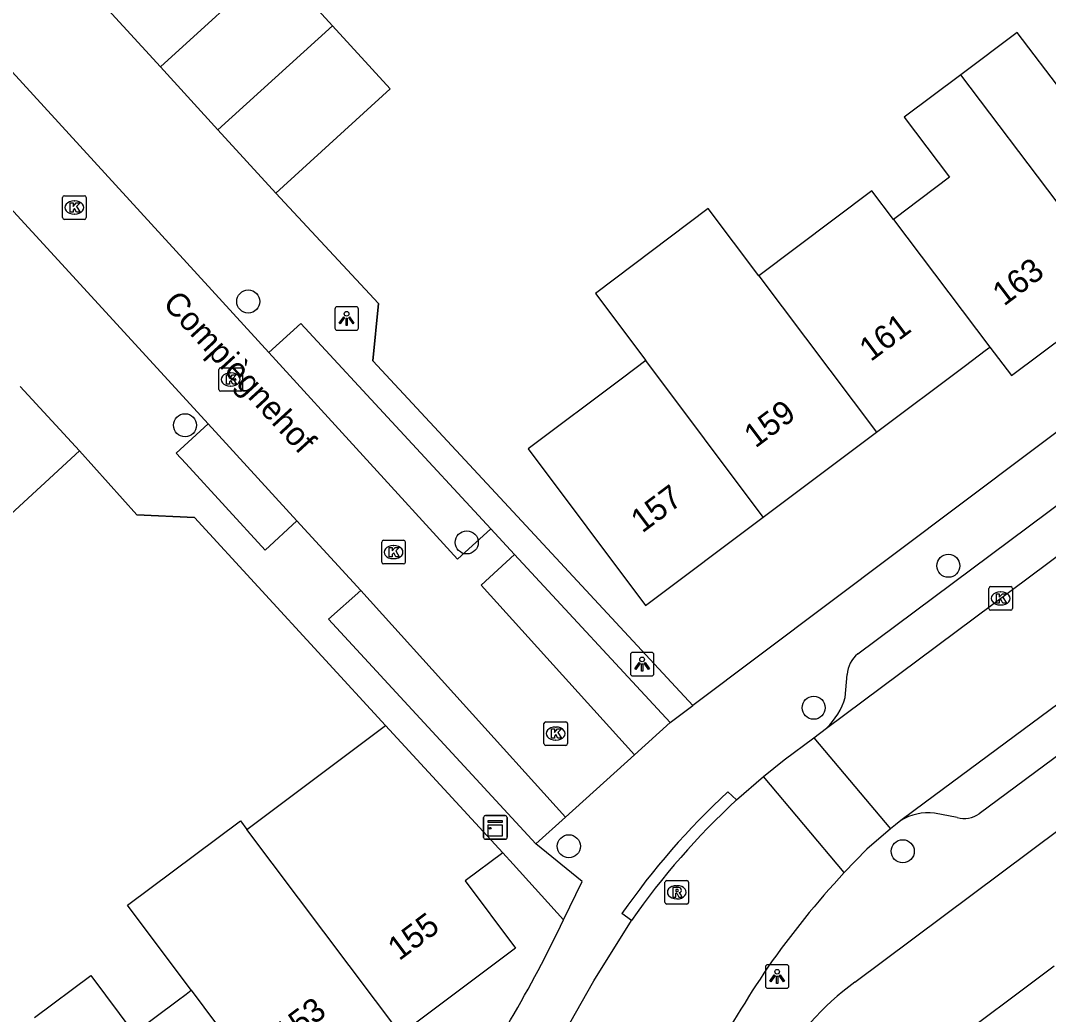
# Model space of a CAD drawing. Extents: x 158474 to 159560, y 388525 to 389605.
# Drawn here: x 159081.99 to 159125.61, y 388901.64 to 388943.81 of the extents above; entities that cross this region are included whole.
import ezdxf

# ---------------------------------------------------------------- set-up
doc = ezdxf.new("R2010")
doc.units = 0
for name, color, linetype in [('IMGEO_Boom', 7, 'Continuous'), ('IMGEO_Kast', 7, 'Continuous'), ('IMGEO_Kolk', 7, 'Continuous'), ('IMGEO_Lichtpunt', 7, 'Continuous'), ('IMGEO_Muur', 7, 'Continuous'), ('IMGEO_Openbare_ruimte_label', 7, 'Continuous'), ('IMGEO_Pand', 7, 'Continuous'), ('IMGEO_Pand_nummerreeks', 7, 'Continuous'), ('IMGEO_Rijbaan_lokaal_open', 7, 'Continuous'), ('IMGEO_Rioolput', 7, 'Continuous'), ('IMGEO_Voetpad_open', 7, 'Continuous')]:
    doc.layers.add(name, color=color, linetype=linetype)

msp = doc.modelspace()

# ---------------------------------------------------------------- linework, layer by layer
at = {"layer": 'IMGEO_Boom'}
for centre in [(159091.648, 388931.89), (159088.966, 388926.638), (159100.926, 388921.666), (159121.366, 388920.675), (159115.649, 388914.652), (159105.257, 388908.773), (159119.429, 388908.562)]:
    msp.add_circle(centre, 0.489, dxfattribs=at)
at = {"layer": 'IMGEO_Kast'}
for p, q in [((159101.639, 388909.147), (159101.639, 388909.988)), ((159101.639, 388909.988), (159101.639, 388909.147)), ((159101.714, 388910.072), (159102.555, 388910.072)), ((159102.555, 388910.072), (159101.714, 388910.072)), ((159102.639, 388909.997), (159102.639, 388909.156)), ((159102.639, 388909.156), (159102.639, 388909.997)), ((159102.564, 388909.072), (159101.723, 388909.072)), ((159101.723, 388909.072), (159102.564, 388909.072))]:
    msp.add_line(p, q, dxfattribs=at)
for points in [[(159101.834, 388909.862), (159102.434, 388909.862), (159102.434, 388909.777), (159101.834, 388909.777), (159101.834, 388909.862)], [(159101.834, 388909.687), (159102.434, 388909.687), (159102.434, 388909.198), (159101.834, 388909.198), (159101.834, 388909.687)]]:
    msp.add_lwpolyline(points, dxfattribs=at)
msp.add_circle((159101.918, 388909.536), 0.0377, dxfattribs=at)
for centre, start, end in [((159101.717, 388909.994), 92.4484, 184.2845), ((159101.717, 388909.994), 92.4484, 184.2845), ((159102.561, 388909.994), 2.4484, 94.2845), ((159102.561, 388909.994), 2.4484, 94.2845), ((159101.717, 388909.15), 182.4484, 274.2845), ((159101.717, 388909.15), 182.4484, 274.2845), ((159102.561, 388909.15), 272.4484, 4.2845), ((159102.561, 388909.15), 272.4484, 4.2845)]:
    msp.add_arc(centre, 0.0779, start, end, dxfattribs=at)
at = {"layer": 'IMGEO_Kolk'}
for p, q in [((159083.771, 388935.449), (159083.771, 388936.301)), ((159083.846, 388936.375), (159084.698, 388936.375)), ((159084.259, 388936.155), (159084.284, 388936.155)), ((159084.772, 388936.301), (159084.772, 388935.449)), ((159084.698, 388935.375), (159083.846, 388935.375)), ((159084.282, 388935.595), (159084.257, 388935.595)), ((159090.404, 388928.153), (159090.404, 388929.005)), ((159090.479, 388929.079), (159091.331, 388929.079)), ((159090.892, 388928.859), (159090.917, 388928.859)), ((159091.405, 388929.005), (159091.405, 388928.153)), ((159090.915, 388928.299), (159090.89, 388928.299)), ((159091.331, 388928.079), (159090.479, 388928.079)), ((159097.391, 388921.757), (159098.243, 388921.757)), ((159097.316, 388920.831), (159097.316, 388921.683)), ((159097.804, 388921.537), (159097.829, 388921.537)), ((159098.317, 388921.683), (159098.317, 388920.831)), ((159097.827, 388920.977), (159097.802, 388920.977)), ((159098.243, 388920.757), (159097.391, 388920.757)), ((159123.084, 388918.865), (159123.084, 388919.717)), ((159123.159, 388919.791), (159124.011, 388919.791)), ((159123.572, 388919.571), (159123.597, 388919.571)), ((159124.085, 388919.717), (159124.085, 388918.865)), ((159124.011, 388918.791), (159123.159, 388918.791)), ((159123.595, 388919.011), (159123.57, 388919.011)), ((159104.201, 388913.128), (159104.201, 388913.98)), ((159104.276, 388914.054), (159105.128, 388914.054)), ((159105.202, 388913.98), (159105.202, 388913.128)), ((159104.689, 388913.834), (159104.714, 388913.834)), ((159105.128, 388913.054), (159104.276, 388913.054)), ((159104.712, 388913.274), (159104.687, 388913.274))]:
    msp.add_line(p, q, dxfattribs=at)
for points in [[(159083.771, 388935.449), (159083.771, 388936.301)], [(159083.846, 388936.375), (159084.698, 388936.375)], [(159084.772, 388936.301), (159084.772, 388935.449)], [(159084.092, 388936.075), (159084.215, 388936.075), (159084.215, 388935.924), (159084.345, 388936.075), (159084.509, 388936.075), (159084.363, 388935.924), (159084.516, 388935.675), (159084.364, 388935.675), (159084.279, 388935.839), (159084.215, 388935.772), (159084.215, 388935.675), (159084.092, 388935.675), (159084.092, 388936.075)], [(159084.698, 388935.375), (159083.846, 388935.375)], [(159090.404, 388928.153), (159090.404, 388929.005)], [(159090.479, 388929.079), (159091.331, 388929.079)], [(159090.725, 388928.779), (159090.848, 388928.779), (159090.848, 388928.628), (159090.978, 388928.779), (159091.142, 388928.779), (159090.996, 388928.628), (159091.149, 388928.379), (159090.997, 388928.379), (159090.912, 388928.543), (159090.848, 388928.476), (159090.848, 388928.379), (159090.725, 388928.379), (159090.725, 388928.779)], [(159091.405, 388929.005), (159091.405, 388928.153)], [(159091.331, 388928.079), (159090.479, 388928.079)], [(159097.391, 388921.757), (159098.243, 388921.757)], [(159097.316, 388920.831), (159097.316, 388921.683)], [(159097.637, 388921.457), (159097.76, 388921.457), (159097.76, 388921.306), (159097.89, 388921.457), (159098.054, 388921.457), (159097.908, 388921.306), (159098.061, 388921.057), (159097.909, 388921.057), (159097.824, 388921.221), (159097.76, 388921.154), (159097.76, 388921.057), (159097.637, 388921.057), (159097.637, 388921.457)], [(159098.317, 388921.683), (159098.317, 388920.831)], [(159098.243, 388920.757), (159097.391, 388920.757)], [(159123.084, 388918.865), (159123.084, 388919.717)], [(159123.159, 388919.791), (159124.011, 388919.791)], [(159124.085, 388919.717), (159124.085, 388918.865)], [(159123.405, 388919.491), (159123.528, 388919.491), (159123.528, 388919.34), (159123.658, 388919.491), (159123.822, 388919.491), (159123.676, 388919.34), (159123.829, 388919.091), (159123.677, 388919.091), (159123.592, 388919.255), (159123.528, 388919.188), (159123.528, 388919.091), (159123.405, 388919.091), (159123.405, 388919.491)], [(159124.011, 388918.791), (159123.159, 388918.791)], [(159104.201, 388913.128), (159104.201, 388913.98)], [(159104.276, 388914.054), (159105.128, 388914.054)], [(159105.202, 388913.98), (159105.202, 388913.128)], [(159104.522, 388913.754), (159104.645, 388913.754), (159104.645, 388913.603), (159104.775, 388913.754), (159104.939, 388913.754), (159104.793, 388913.603), (159104.946, 388913.354), (159104.794, 388913.354), (159104.709, 388913.518), (159104.645, 388913.451), (159104.645, 388913.354), (159104.522, 388913.354), (159104.522, 388913.754)], [(159105.128, 388913.054), (159104.276, 388913.054)]]:
    msp.add_lwpolyline(points, dxfattribs=at)
for centre, start, end in [((159083.848, 388936.299), 91.552, 178.448), ((159083.848, 388936.299), 91.552, 178.448), ((159084.696, 388936.299), 1.552, 88.448), ((159084.696, 388936.299), 1.552, 88.448), ((159083.848, 388935.451), 181.552, 268.448), ((159083.848, 388935.451), 181.552, 268.448), ((159084.696, 388935.451), 271.552, 358.448), ((159084.696, 388935.451), 271.552, 358.448), ((159090.481, 388929.003), 91.552, 178.448), ((159090.481, 388929.003), 91.552, 178.448), ((159091.329, 388929.003), 1.552, 88.448), ((159091.329, 388929.003), 1.552, 88.448), ((159090.481, 388928.155), 181.552, 268.448), ((159090.481, 388928.155), 181.552, 268.448), ((159091.329, 388928.155), 271.552, 358.448), ((159091.329, 388928.155), 271.552, 358.448), ((159097.393, 388921.681), 91.552, 178.448), ((159097.393, 388921.681), 91.552, 178.448), ((159098.241, 388921.681), 1.552, 88.448), ((159098.241, 388921.681), 1.552, 88.448), ((159097.393, 388920.833), 181.552, 268.448), ((159097.393, 388920.833), 181.552, 268.448), ((159098.241, 388920.833), 271.552, 358.448), ((159098.241, 388920.833), 271.552, 358.448), ((159123.161, 388919.715), 91.552, 178.448), ((159123.161, 388919.715), 91.552, 178.448), ((159124.009, 388919.715), 1.552, 88.448), ((159124.009, 388919.715), 1.552, 88.448), ((159123.161, 388918.867), 181.552, 268.448), ((159123.161, 388918.867), 181.552, 268.448), ((159124.009, 388918.867), 271.552, 358.448), ((159124.009, 388918.867), 271.552, 358.448), ((159104.278, 388913.978), 91.552, 178.448), ((159104.278, 388913.978), 91.552, 178.448), ((159105.126, 388913.978), 1.552, 88.448), ((159105.126, 388913.978), 1.552, 88.448), ((159104.278, 388913.13), 181.552, 268.448), ((159104.278, 388913.13), 181.552, 268.448), ((159105.126, 388913.13), 271.552, 358.448), ((159105.126, 388913.13), 271.552, 358.448)]:
    msp.add_arc(centre, 0.0765, start, end, dxfattribs=at)
for centre, major_axis, ratio, start_param, end_param in [((159084.258, 388935.875), (-0.387, 0.002), 0.722429, 4.712389, 7.853982), ((159084.283, 388935.875), (-0.39, 0.002), 0.717154, 1.570796, 4.712389), ((159090.891, 388928.579), (-0.387, 0.002), 0.722429, 4.712389, 7.853982), ((159090.916, 388928.579), (-0.39, 0.002), 0.717154, 1.570796, 4.712389), ((159097.803, 388921.257), (-0.387, 0.002), 0.722429, 4.712389, 7.853982), ((159097.828, 388921.257), (-0.39, 0.002), 0.717154, 1.570796, 4.712389), ((159123.571, 388919.291), (-0.387, 0.002), 0.722429, 4.712389, 7.853982), ((159123.596, 388919.291), (-0.39, 0.002), 0.717154, 1.570796, 4.712389), ((159104.688, 388913.554), (-0.387, 0.002), 0.722429, 4.712389, 7.853982), ((159104.713, 388913.554), (-0.39, 0.002), 0.717154, 1.570796, 4.712389)]:
    msp.add_ellipse(centre, major_axis=major_axis, ratio=ratio, start_param=start_param, end_param=end_param, dxfattribs=at)
at = {"layer": 'IMGEO_Lichtpunt'}
for p, q in [((159095.327, 388931.571), (159095.327, 388930.764)), ((159095.327, 388931.571), (159095.327, 388930.764)), ((159096.229, 388931.666), (159095.421, 388931.666)), ((159096.229, 388931.666), (159095.421, 388931.666)), ((159096.323, 388930.764), (159096.323, 388931.571)), ((159096.323, 388930.764), (159096.323, 388931.571)), ((159095.421, 388930.67), (159096.229, 388930.67)), ((159095.421, 388930.67), (159096.229, 388930.67)), ((159108.771, 388917), (159107.963, 388917)), ((159108.771, 388917), (159107.963, 388917)), ((159107.869, 388916.905), (159107.869, 388916.098)), ((159107.869, 388916.905), (159107.869, 388916.098)), ((159108.865, 388916.098), (159108.865, 388916.905)), ((159108.865, 388916.098), (159108.865, 388916.905)), ((159107.963, 388916.004), (159108.771, 388916.004)), ((159107.963, 388916.004), (159108.771, 388916.004)), ((159113.6, 388903.652), (159113.6, 388902.845)), ((159113.6, 388903.652), (159113.6, 388902.845)), ((159114.502, 388903.747), (159113.694, 388903.747)), ((159114.502, 388903.747), (159113.694, 388903.747)), ((159114.596, 388902.845), (159114.596, 388903.652)), ((159114.596, 388902.845), (159114.596, 388903.652)), ((159113.694, 388902.751), (159114.502, 388902.751)), ((159113.694, 388902.751), (159114.502, 388902.751))]:
    msp.add_line(p, q, dxfattribs=at)
for points in [[(159095.701, 388931.235), (159095.74, 388931.207), (159095.552, 388930.945), (159095.514, 388930.972), (159095.701, 388931.235)], [(159095.803, 388931.187), (159095.85, 388931.187), (159095.85, 388930.865), (159095.803, 388930.865), (159095.803, 388931.187)], [(159095.913, 388931.207), (159095.951, 388931.234), (159096.138, 388930.972), (159096.099, 388930.944), (159095.913, 388931.207)], [(159108.243, 388916.569), (159108.282, 388916.541), (159108.094, 388916.279), (159108.056, 388916.306), (159108.243, 388916.569)], [(159108.345, 388916.521), (159108.392, 388916.521), (159108.392, 388916.199), (159108.345, 388916.199), (159108.345, 388916.521)], [(159108.455, 388916.541), (159108.493, 388916.568), (159108.68, 388916.306), (159108.641, 388916.278), (159108.455, 388916.541)], [(159113.974, 388903.316), (159114.013, 388903.288), (159113.825, 388903.026), (159113.787, 388903.053), (159113.974, 388903.316)], [(159114.076, 388903.268), (159114.123, 388903.268), (159114.123, 388902.946), (159114.076, 388902.946), (159114.076, 388903.268)], [(159114.186, 388903.288), (159114.224, 388903.315), (159114.411, 388903.053), (159114.372, 388903.025), (159114.186, 388903.288)]]:
    msp.add_lwpolyline(points, dxfattribs=at)
for centre in [(159095.826, 388931.369), (159108.368, 388916.703), (159114.099, 388903.45)]:
    msp.add_circle(centre, 0.0994, dxfattribs=at)
for centre, start, end in [((159095.421, 388931.571), 90, 180), ((159095.421, 388931.571), 90, 180), ((159096.229, 388931.571), 0, 90), ((159096.229, 388931.571), 0, 90), ((159095.421, 388930.764), 180, 270), ((159095.421, 388930.764), 180, 270), ((159096.229, 388930.764), 270, 0), ((159096.229, 388930.764), 270, 360), ((159107.963, 388916.905), 90, 180), ((159107.963, 388916.905), 90, 180), ((159108.771, 388916.905), 0, 90), ((159108.771, 388916.905), 0, 90), ((159107.963, 388916.098), 180, 270), ((159107.963, 388916.098), 180, 270), ((159108.771, 388916.098), 270, 0), ((159108.771, 388916.098), 270, 360), ((159113.694, 388903.652), 90, 180), ((159113.694, 388903.652), 90, 180), ((159114.502, 388903.652), 0, 90), ((159114.502, 388903.652), 0, 90), ((159113.694, 388902.845), 180, 270), ((159113.694, 388902.845), 180, 270), ((159114.502, 388902.845), 270, 0), ((159114.502, 388902.845), 270, 360)]:
    msp.add_arc(centre, 0.0946, start, end, dxfattribs=at)
at = {"layer": 'IMGEO_Muur'}
for points in [[(159092.816, 388936.48), (159097.18, 388931.798), (159096.942, 388929.378), (159102.896, 388922.961)], [(159086.918, 388922.834), (159089.367, 388922.726), (159097.472, 388913.899)]]:
    msp.add_lwpolyline(points, dxfattribs=at)
at = {"layer": 'IMGEO_Pand'}
for points in [[(159092.778, 388946.275), (159087.922, 388941.846)], [(159092.778, 388946.275), (159095.23, 388943.586)], [(159090.355, 388939.179), (159095.23, 388943.586)], [(159095.23, 388943.586), (159097.672, 388940.909), (159092.816, 388936.48)], [(159128.612, 388942.555), (159126.218, 388940.759), (159124.289, 388943.306), (159121.889, 388941.505)], [(159090.355, 388939.179), (159087.922, 388941.846)], [(159121.889, 388941.505), (159119.489, 388939.705), (159121.419, 388937.159), (159119.556, 388935.761), (159119.201, 388935.495), (159119.035, 388935.371)], [(159130.072, 388930.707), (159121.889, 388941.505)], [(159092.816, 388936.48), (159090.355, 388939.179)], [(159119.035, 388935.371), (159118.12, 388936.581), (159113.32, 388932.98)], [(159113.32, 388932.98), (159111.168, 388935.836), (159106.383, 388932.23), (159108.526, 388929.385)], [(159119.035, 388935.371), (159123.128, 388929.957)], [(159113.32, 388932.98), (159118.317, 388926.348)], [(159123.128, 388929.957), (159124.045, 388928.745), (159126.5, 388930.587), (159127.731, 388928.948), (159130.072, 388930.707)], [(159118.317, 388926.348), (159122.089, 388929.178), (159122.924, 388929.804), (159123.128, 388929.957)], [(159108.526, 388929.385), (159107.53, 388928.638), (159103.53, 388925.637), (159108.513, 388918.994), (159113.505, 388922.738)], [(159113.505, 388922.738), (159108.526, 388929.385)], [(159081.967, 388928.286), (159084.485, 388925.551)], [(159113.505, 388922.738), (159118.317, 388926.348)], [(159084.485, 388925.551), (159079.556, 388921.014), (159076.965, 388923.829)], [(159091.596, 388909.491), (159097.472, 388913.899)], [(159097.472, 388913.899), (159102.46, 388908.501)], [(159089.222, 388902.661), (159086.53, 388906.27), (159091.322, 388909.856), (159091.596, 388909.491)], [(159098.122, 388900.795), (159091.596, 388909.491)], [(159102.46, 388908.501), (159100.858, 388907.302), (159102.997, 388904.443), (159098.122, 388900.795)], [(159121.967, 388898.905), (159121.057, 388900.104), (159125.852, 388903.699)], [(159082.584, 388901.51), (159084.964, 388903.291), (159086.795, 388900.844), (159088.632, 388902.219), (159089.009, 388902.501), (159089.222, 388902.661)], [(159089.222, 388902.661), (159094.191, 388895.998)]]:
    msp.add_lwpolyline(points, dxfattribs=at)
at = {"layer": 'IMGEO_Rijbaan_lokaal_open'}
for points in [[(159068.016, 388954.544), (159070.323, 388956.636), (159078.421, 388947.93), (159077.068, 388946.614), (159092.522, 388929.727)], [(159089.944, 388926.697), (159083.426, 388933.811), (159066.034, 388952.748), (159067.989, 388954.52), (159068.016, 388954.544)], [(159116.196, 388913.78), (159143.595, 388934.209), (159160.261, 388946.685)], [(159154.251, 388935.961), (159138.501, 388924.057), (159120.394, 388910.645), (159119.347, 388909.86)], [(159101.944, 388922.249), (159100.534, 388920.949), (159092.522, 388929.727)], [(159089.944, 388926.697), (159093.717, 388922.579)], [(159096.429, 388919.62), (159093.717, 388922.579)], [(159101.944, 388922.249), (159102.952, 388921.161)], [(159108.037, 388912.648), (159101.529, 388919.848), (159102.952, 388921.161)], [(159096.429, 388919.62), (159105.116, 388910.008)], [(159115.651, 388913.374), (159116.196, 388913.78)], [(159113.515, 388911.732), (159114.397, 388912.439), (159115.651, 388913.374)], [(159115.651, 388913.374), (159118.909, 388909.508)], [(159105.116, 388910.008), (159108.037, 388912.648)], [(159112.378, 388910.738), (159113.515, 388911.732)], [(159116.949, 388907.657), (159113.515, 388911.732)], [(159118.909, 388909.508), (159117.9, 388908.644), (159116.949, 388907.657)], [(159119.347, 388909.86), (159119.127, 388909.685), (159118.909, 388909.508)], [(159103.795, 388898.627), (159106.316, 388903.061), (159107.914, 388905.621)]]:
    msp.add_lwpolyline(points, dxfattribs=at)
for centre, radius, start, end in [((159133.329, 388887.955), 30.952, 132.6014, 145.1966), ((159144.061, 388882.438), 37.028, 137.0715, 145.0608), ((159149.778, 388879.201), 43.572, 145.8775, 152.2357)]:
    msp.add_arc(centre, radius, start, end, dxfattribs=at)
at = {"layer": 'IMGEO_Rioolput'}
for p, q in [((159109.338, 388906.394), (159109.338, 388907.246)), ((159109.413, 388907.32), (159110.265, 388907.32)), ((159109.826, 388907.1), (159109.851, 388907.1)), ((159110.339, 388907.246), (159110.339, 388906.394)), ((159109.849, 388906.54), (159109.824, 388906.54)), ((159110.265, 388906.32), (159109.413, 388906.32))]:
    msp.add_line(p, q, dxfattribs=at)
for points in [[(159109.338, 388906.394), (159109.338, 388907.246)], [(159109.413, 388907.32), (159110.265, 388907.32)], [(159109.927, 388907.018), (159109.675, 388907.02), (159109.675, 388906.62)], [(159109.853, 388906.939), (159109.799, 388906.939), (159109.799, 388906.858)], [(159110.339, 388907.246), (159110.339, 388906.394)], [(159109.675, 388906.62), (159109.799, 388906.62), (159109.799, 388906.782), (159109.81, 388906.782)], [(159109.799, 388906.858), (159109.851, 388906.858)], [(159109.857, 388906.753), (159109.928, 388906.62), (159110.068, 388906.62), (159110.003, 388906.746)], [(159110.265, 388906.32), (159109.413, 388906.32)]]:
    msp.add_lwpolyline(points, dxfattribs=at)
for centre, radius, start, end in [((159109.415, 388907.244), 0.0765, 91.552, 178.448), ((159109.415, 388907.244), 0.0765, 91.552, 178.448), ((159109.859, 388906.843), 0.0964, 77.0061, 93.1865), ((159109.873, 388906.9), 0.0378, 276.6634, 79.6772), ((159109.926, 388906.908), 0.109, 350.3612, 89.416), ((159109.924, 388906.908), 0.112, 277.5842, 350.9817), ((159110.263, 388907.244), 0.0765, 1.552, 88.448), ((159110.263, 388907.244), 0.0765, 1.552, 88.448), ((159109.809, 388906.729), 0.0533, 26.0293, 88.6989), ((159109.835, 388907.047), 0.19, 274.7715, 282.9687), ((159109.908, 388906.693), 0.108, 29.5134, 73.7905), ((159109.415, 388906.396), 0.0765, 181.552, 268.448), ((159109.415, 388906.396), 0.0765, 181.552, 268.448), ((159110.263, 388906.396), 0.0765, 271.552, 358.448), ((159110.263, 388906.396), 0.0765, 271.552, 358.448)]:
    msp.add_arc(centre, radius, start, end, dxfattribs=at)
for centre, major_axis, ratio, start_param, end_param in [((159109.825, 388906.82), (-0.387, 0.002), 0.722429, 4.712389, 7.853982), ((159109.85, 388906.82), (-0.39, 0.002), 0.717154, 1.570796, 4.712389)]:
    msp.add_ellipse(centre, major_axis=major_axis, ratio=ratio, start_param=start_param, end_param=end_param, dxfattribs=at)
at = {"layer": 'IMGEO_Voetpad_open'}
for points in [[(159164.945, 388955.64), (159110.517, 388914.749)], [(159117.517, 388916.934), (159142.555, 388935.602), (159156.854, 388946.306)], [(159087.922, 388941.846), (159085.544, 388944.441)], [(159117.393, 388903.008), (159164.676, 388938.325)], [(159110.517, 388914.749), (159102.896, 388922.961), (159096.942, 388929.378), (159097.18, 388931.798), (159092.816, 388936.48)], [(159153.279, 388933.034), (159139.549, 388922.657), (159122.67, 388910.155)], [(159092.522, 388929.727), (159093.875, 388930.962), (159101.944, 388922.249)], [(159093.717, 388922.579), (159092.361, 388921.336), (159088.994, 388925.01), (159088.587, 388925.454), (159089.944, 388926.697)], [(159097.472, 388913.899), (159089.367, 388922.726), (159086.918, 388922.834), (159084.485, 388925.551)], [(159102.952, 388921.161), (159109.561, 388914.025)], [(159103.858, 388908.871), (159095.056, 388918.414), (159096.429, 388919.62)], [(159116.992, 388915.088), (159117.069, 388916.06)], [(159109.561, 388914.025), (159110.517, 388914.749)], [(159109.561, 388914.025), (159108.037, 388912.648)], [(159112.011, 388911.079), (159112.378, 388910.738)], [(159105.116, 388910.008), (159103.858, 388908.871)], [(159121.745, 388909.988), (159120.776, 388910.181)], [(159105.034, 388905.658), (159105.828, 388907.279), (159103.858, 388908.871)], [(159105.034, 388905.658), (159102.901, 388908.014), (159102.46, 388908.501)], [(159107.914, 388905.621), (159107.512, 388905.918)]]:
    msp.add_lwpolyline(points, dxfattribs=at)
for centre, radius, start, end in [((159118.263, 388916), 1.195, 128.6006, 177.1214), ((159113.925, 388916.058), 3.217, 314.9074, 342.4464), ((159133.208, 388888.059), 31.293, 132.6398, 145.2009), ((159120.523, 388907.964), 2.231, 83.5003, 121.8204), ((159122.036, 388911.022), 1.074, 254.2878, 306.1801), ((159055.341, 388929.223), 54.997, 324.6074, 334.629), ((159124.911, 388892.903), 12.595, 126.6471, 149.7749)]:
    msp.add_arc(centre, radius, start, end, dxfattribs=at)

# ---------------------------------------------------------------- texts
at = {"layer": 'IMGEO_Openbare_ruimte_label'}
msp.add_text('Compiègnehof', height=1, rotation=312.528, dxfattribs=at).set_placement((159087.98, 388931.772))
at = {"layer": 'IMGEO_Pand_nummerreeks'}
for s, rotation, p in [('163', 37.1563, (159123.726, 388931.667)), ('161', 36.8756, (159118.071, 388929.314)), ('159', 36.8744, (159113.176, 388925.643)), ('157', 36.8744, (159108.373, 388922.04)), ('155', 36.8079, (159098.053, 388903.89)), ('153', 36.8068, (159093.245, 388900.294))]:
    msp.add_text(s, height=1, rotation=rotation, dxfattribs=at).set_placement(p)

doc.saveas('drawing.dxf')
